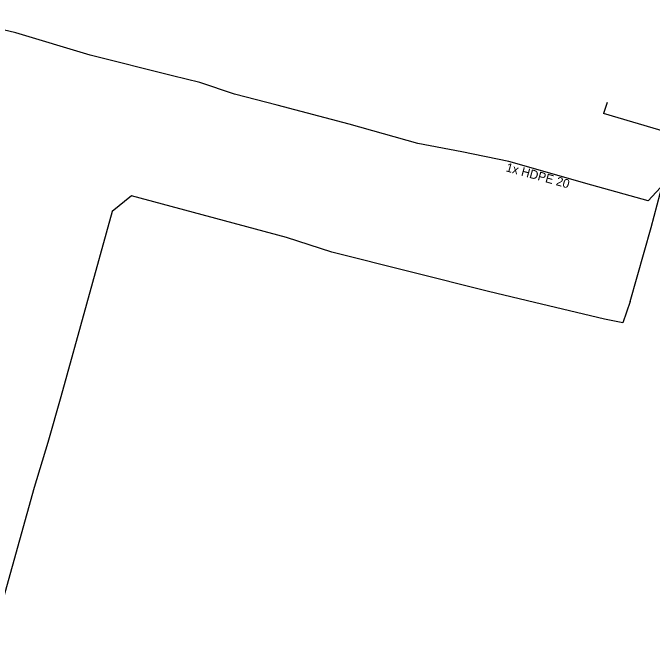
# Model space of a CAD drawing. Extents: x -651943 to -618711, y -1138561 to -1100552.
# Drawn here: x -641970.1 to -641916, y -1114968.4 to -1114915.7 of the extents above; entities that cross this region are included whole.
import ezdxf

# ---------------------------------------------------------------- set-up
doc = ezdxf.new("R2010")
doc.units = 0
for name, color, linetype in [('KT optika', 7, 'Continuous'), ('KT trasa', 7, 'Continuous'), ('KT zařízení', 7, 'Continuous')]:
    doc.layers.add(name, color=color, linetype=linetype)

msp = doc.modelspace()

# ---------------------------------------------------------------- linework, layer by layer
at = {"layer": 'KT optika'}
for p, q in [((-641969.85, -1114917.42), (-641977.02, -1114915.73)), ((-641963.58, -1114919.31), (-641969.85, -1114917.42)), ((-641956.61, -1114921.06), (-641963.58, -1114919.31)), ((-641954.29, -1114921.63), (-641956.61, -1114921.06)), ((-641951.37, -1114922.61), (-641954.29, -1114921.63)), ((-641947.74, -1114923.56), (-641951.37, -1114922.61)), ((-641941.66, -1114925.15), (-641947.74, -1114923.56)), ((-641935.84, -1114926.78), (-641941.66, -1114925.15)), ((-641932.11, -1114927.49), (-641935.84, -1114926.78)), ((-641928.14, -1114928.33), (-641932.11, -1114927.49)), ((-641921.11, -1114930.33), (-641928.14, -1114928.33)), ((-641916.36, -1114931.64), (-641921.11, -1114930.33)), ((-641914.98, -1114930.16), (-641916.36, -1114931.64))]:
    msp.add_line(p, q, dxfattribs=at)
at = {"layer": 'KT trasa'}
for p, q in [((-641969.85, -1114917.42), (-641977.02, -1114915.73)), ((-641963.58, -1114919.31), (-641969.85, -1114917.42)), ((-641956.61, -1114921.06), (-641963.58, -1114919.31)), ((-641954.29, -1114921.63), (-641956.61, -1114921.06)), ((-641951.37, -1114922.61), (-641954.29, -1114921.63)), ((-641947.74, -1114923.56), (-641951.37, -1114922.61)), ((-641919.826, -1114923.324), (-641920.133, -1114924.257)), ((-641941.66, -1114925.15), (-641947.74, -1114923.56)), ((-641908.23, -1114927.788), (-641920.133, -1114924.257)), ((-641935.84, -1114926.78), (-641941.66, -1114925.15)), ((-641932.11, -1114927.49), (-641935.84, -1114926.78)), ((-641928.14, -1114928.33), (-641932.11, -1114927.49)), ((-641921.11, -1114930.33), (-641928.14, -1114928.33)), ((-641916.36, -1114931.64), (-641921.11, -1114930.33)), ((-641914.98, -1114930.16), (-641916.36, -1114931.64)), ((-641960.073, -1114931.21), (-641961.723, -1114932.56)), ((-641946.963, -1114934.74), (-641960.073, -1114931.21)), ((-641961.723, -1114932.56), (-641966.053, -1114948.24)), ((-641917.886, -1114940.179), (-641916.109, -1114933.899)), ((-641943.133, -1114936), (-641946.963, -1114934.74)), ((-641929.863, -1114939.31), (-641943.133, -1114936)), ((-641925.973, -1114940.24), (-641929.863, -1114939.31)), ((-641920.033, -1114941.65), (-641925.973, -1114940.24)), ((-641917.886, -1114940.179), (-641918.483, -1114941.975)), ((-641918.483, -1114941.975), (-641920.033, -1114941.65)), ((-641966.053, -1114948.24), (-641967.143, -1114952.09)), ((-641967.143, -1114952.09), (-641968.313, -1114955.9)), ((-641968.313, -1114955.9), (-641971.803, -1114968.41))]:
    msp.add_line(p, q, dxfattribs=at)
msp.add_lwpolyline([(-641916.109, -1114933.899), (-641915.071, -1114930.059), (-641911.366, -1114929.818)], dxfattribs=at)

# ---------------------------------------------------------------- texts
at = {"layer": 'KT zařízení'}
msp.add_text('1x HDPE 20', height=0.75, rotation=344.5817, dxfattribs=at).set_placement((-641928.445, -1114929.136))

doc.saveas('drawing.dxf')
